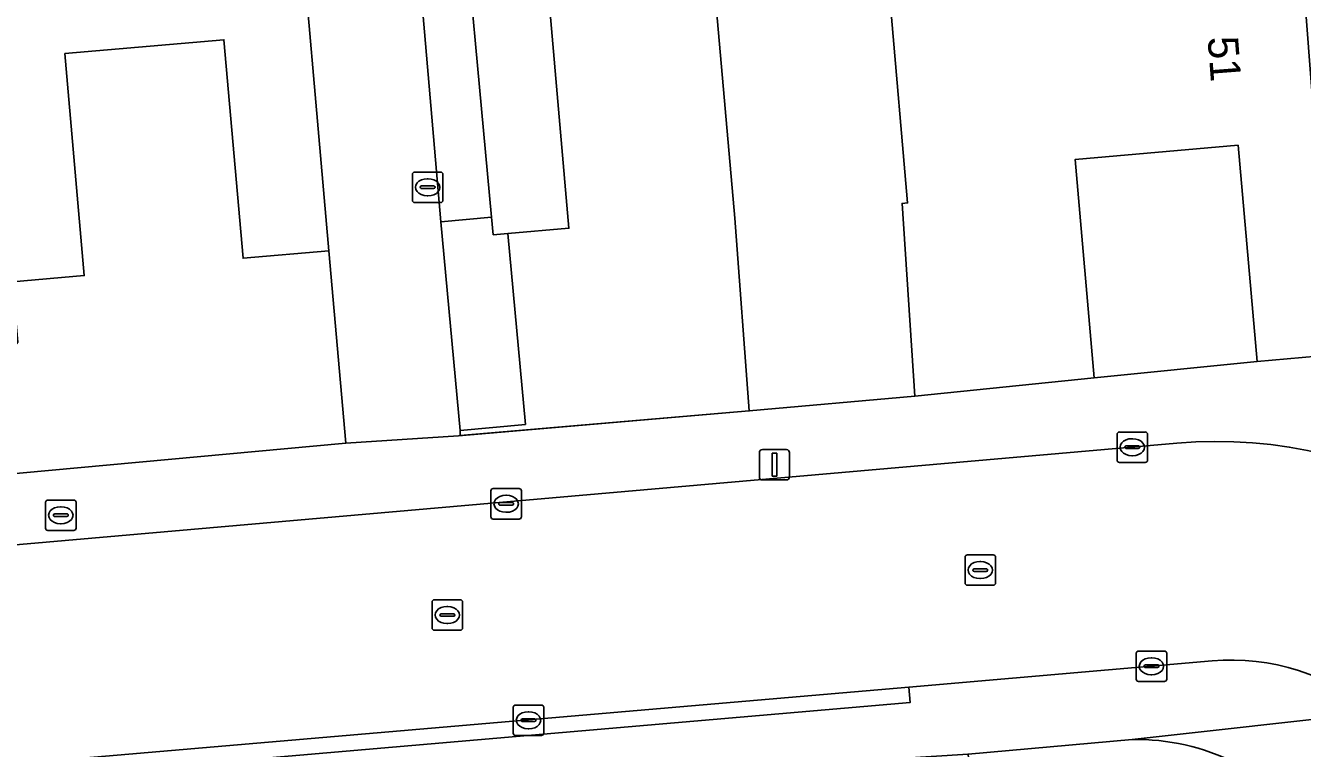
# Model space of a CAD drawing. Extents: x 162989 to 165008, y 383432 to 384338.
# Drawn here: x 164212.82 to 164254.78, y 383927.64 to 383951.4 of the extents above; entities that cross this region are included whole.
import ezdxf

# ---------------------------------------------------------------- set-up
doc = ezdxf.new("R2010")
doc.units = 0
for name, color, linetype in [('IMGEO_Brandkraan', 7, 'Continuous'), ('IMGEO_Erf', 7, 'Continuous'), ('IMGEO_Groenvoorziening', 7, 'Continuous'), ('IMGEO_Kolk', 7, 'Continuous'), ('IMGEO_Lichtmast', 7, 'Continuous'), ('IMGEO_Muur', 7, 'Continuous'), ('IMGEO_Pand', 7, 'Continuous'), ('IMGEO_Pand_nummerreeks', 7, 'Continuous'), ('IMGEO_Rijbaan_lokaal_open', 7, 'Continuous'), ('IMGEO_Rioolput', 7, 'Continuous'), ('IMGEO_Voetpad_open', 7, 'Continuous')]:
    doc.layers.add(name, color=color, linetype=linetype)

msp = doc.modelspace()

# ---------------------------------------------------------------- linework, layer by layer
at = {"layer": 'IMGEO_Brandkraan'}
for p, q in [((164213.475, 383934.88), (164213.475, 383935.732)), ((164213.55, 383935.806), (164214.402, 383935.806)), ((164213.963, 383935.586), (164213.988, 383935.586)), ((164214.476, 383935.732), (164214.476, 383934.88)), ((164213.734, 383935.3), (164213.734, 383935.312)), ((164214.172, 383935.263), (164213.774, 383935.263)), ((164213.777, 383935.349), (164214.175, 383935.349)), ((164214.218, 383935.312), (164214.218, 383935.3)), ((164214.402, 383934.806), (164213.55, 383934.806)), ((164213.986, 383935.026), (164213.961, 383935.026))]:
    msp.add_line(p, q, dxfattribs=at)
for points in [[(164213.475, 383934.88), (164213.475, 383935.732)], [(164213.55, 383935.806), (164214.402, 383935.806)], [(164214.476, 383935.732), (164214.476, 383934.88)], [(164214.402, 383934.806), (164213.55, 383934.806)]]:
    msp.add_lwpolyline(points, dxfattribs=at)
for centre, radius, start, end in [((164213.552, 383935.73), 0.0765, 91.552, 178.448), ((164213.552, 383935.73), 0.0765, 91.552, 178.448), ((164214.4, 383935.73), 0.0765, 1.552, 88.448), ((164214.4, 383935.73), 0.0765, 1.552, 88.448), ((164213.774, 383935.309), 0.0403, 85.8775, 175.7526), ((164213.771, 383935.299), 0.0366, 178.938, 274.7102), ((164214.175, 383935.306), 0.043, 264.8664, 352.4533), ((164214.179, 383935.311), 0.0386, 1.7309, 96.639), ((164213.552, 383934.882), 0.0765, 181.552, 268.448), ((164213.552, 383934.882), 0.0765, 181.552, 268.448), ((164214.4, 383934.882), 0.0765, 271.552, 358.448), ((164214.4, 383934.882), 0.0765, 271.552, 358.448)]:
    msp.add_arc(centre, radius, start, end, dxfattribs=at)
for centre, major_axis, ratio, start_param, end_param in [((164213.962, 383935.306), (-0.387, 0.002), 0.722429, 4.712389, 7.853982), ((164213.987, 383935.306), (-0.39, 0.002), 0.717154, 1.570796, 4.712389)]:
    msp.add_ellipse(centre, major_axis=major_axis, ratio=ratio, start_param=start_param, end_param=end_param, dxfattribs=at)
at = {"layer": 'IMGEO_Erf'}
for points in [[(164225.812, 383970.195), (164224.31, 383970.064), (164226.466, 383944.948), (164228.132, 383945.102), (164227, 383957.342)], [(164235.489, 383952.29), (164230.056, 383951.815), (164230.675, 383944.742), (164228.665, 383944.566), (164229.244, 383938.294), (164227.099, 383938.096), (164227.105, 383937.925), (164236.601, 383938.736), (164236.121, 383945.072)], [(164222.787, 383943.999), (164219.967, 383943.752), (164219.338, 383950.939), (164214.109, 383950.481), (164214.748, 383943.182), (164212.392, 383942.976), (164212.565, 383940.997), (164211.358, 383939.53), (164209.486, 383939.384), (164209.745, 383936.427), (164223.341, 383937.678)], [(164253.29, 383940.358), (164252.667, 383947.468), (164247.308, 383946.999), (164247.936, 383939.823)]]:
    msp.add_lwpolyline(points, close=True, dxfattribs=at)
at = {"layer": 'IMGEO_Groenvoorziening'}
msp.add_lwpolyline([(164249.181, 383927.933), (164243.79, 383927.457), (164246.796, 383892.89), (164249.783, 383893.171), (164248.303, 383908.902), (164247.039, 383924.732), (164253.524, 383925.305), (164253.176, 383926.236), (164252.578, 383927.164)], dxfattribs=at)
msp.add_arc((164249.321, 383920.665), 7.27, 63.3844, 91.1048, dxfattribs=at)
at = {"layer": 'IMGEO_Kolk'}
for p, q in [((164225.531, 383945.66), (164225.531, 383946.512)), ((164225.606, 383946.586), (164226.458, 383946.586)), ((164226.532, 383946.512), (164226.532, 383945.66)), ((164225.79, 383946.08), (164225.79, 383946.092)), ((164226.228, 383946.043), (164225.83, 383946.043)), ((164225.833, 383946.129), (164226.231, 383946.129)), ((164226.019, 383946.366), (164226.044, 383946.366)), ((164226.274, 383946.092), (164226.274, 383946.08)), ((164226.042, 383945.806), (164226.017, 383945.806)), ((164226.458, 383945.586), (164225.606, 383945.586)), ((164248.689, 383937.116), (164248.689, 383937.968)), ((164248.764, 383938.042), (164249.616, 383938.042)), ((164249.177, 383937.822), (164249.202, 383937.822)), ((164249.69, 383937.968), (164249.69, 383937.116)), ((164248.948, 383937.536), (164248.948, 383937.548)), ((164249.386, 383937.499), (164248.988, 383937.499)), ((164248.991, 383937.585), (164249.389, 383937.585)), ((164249.2, 383937.262), (164249.175, 383937.262)), ((164249.432, 383937.548), (164249.432, 383937.536)), ((164249.616, 383937.042), (164248.764, 383937.042)), ((164228.11, 383935.256), (164228.11, 383936.108)), ((164228.185, 383936.182), (164229.037, 383936.182)), ((164228.598, 383935.962), (164228.623, 383935.962)), ((164229.111, 383936.108), (164229.111, 383935.256)), ((164228.369, 383935.676), (164228.369, 383935.688)), ((164228.807, 383935.639), (164228.409, 383935.639)), ((164228.412, 383935.725), (164228.81, 383935.725)), ((164228.853, 383935.688), (164228.853, 383935.676)), ((164229.037, 383935.182), (164228.185, 383935.182)), ((164228.621, 383935.402), (164228.596, 383935.402)), ((164249.317, 383929.916), (164249.317, 383930.768)), ((164249.392, 383930.842), (164250.244, 383930.842)), ((164249.805, 383930.622), (164249.83, 383930.622)), ((164250.318, 383930.768), (164250.318, 383929.916)), ((164249.576, 383930.336), (164249.576, 383930.348)), ((164250.014, 383930.299), (164249.616, 383930.299)), ((164249.619, 383930.385), (164250.017, 383930.385)), ((164250.06, 383930.348), (164250.06, 383930.336)), ((164250.244, 383929.842), (164249.392, 383929.842)), ((164249.828, 383930.062), (164249.803, 383930.062)), ((164228.844, 383928.14), (164228.844, 383928.992)), ((164228.919, 383929.066), (164229.771, 383929.066)), ((164229.332, 383928.846), (164229.357, 383928.846)), ((164229.845, 383928.992), (164229.845, 383928.14)), ((164229.103, 383928.56), (164229.103, 383928.572)), ((164229.541, 383928.523), (164229.143, 383928.523)), ((164229.146, 383928.609), (164229.544, 383928.609)), ((164229.587, 383928.572), (164229.587, 383928.56)), ((164229.771, 383928.066), (164228.919, 383928.066)), ((164229.355, 383928.286), (164229.33, 383928.286))]:
    msp.add_line(p, q, dxfattribs=at)
for points in [[(164225.531, 383945.66), (164225.531, 383946.512)], [(164225.606, 383946.586), (164226.458, 383946.586)], [(164226.532, 383946.512), (164226.532, 383945.66)], [(164226.458, 383945.586), (164225.606, 383945.586)], [(164248.689, 383937.116), (164248.689, 383937.968)], [(164248.764, 383938.042), (164249.616, 383938.042)], [(164249.69, 383937.968), (164249.69, 383937.116)], [(164249.616, 383937.042), (164248.764, 383937.042)], [(164228.11, 383935.256), (164228.11, 383936.108)], [(164228.185, 383936.182), (164229.037, 383936.182)], [(164229.111, 383936.108), (164229.111, 383935.256)], [(164229.037, 383935.182), (164228.185, 383935.182)], [(164249.317, 383929.916), (164249.317, 383930.768)], [(164249.392, 383930.842), (164250.244, 383930.842)], [(164250.318, 383930.768), (164250.318, 383929.916)], [(164250.244, 383929.842), (164249.392, 383929.842)], [(164228.844, 383928.14), (164228.844, 383928.992)], [(164228.919, 383929.066), (164229.771, 383929.066)], [(164229.845, 383928.992), (164229.845, 383928.14)], [(164229.771, 383928.066), (164228.919, 383928.066)]]:
    msp.add_lwpolyline(points, dxfattribs=at)
for centre, radius, start, end in [((164225.608, 383946.51), 0.0765, 91.552, 178.448), ((164225.608, 383946.51), 0.0765, 91.552, 178.448), ((164226.456, 383946.51), 0.0765, 1.552, 88.448), ((164226.456, 383946.51), 0.0765, 1.552, 88.448), ((164225.83, 383946.089), 0.0403, 85.8775, 175.7526), ((164225.827, 383946.079), 0.0366, 178.938, 274.7102), ((164226.231, 383946.086), 0.043, 264.8664, 352.4533), ((164226.235, 383946.091), 0.0386, 1.7309, 96.639), ((164225.608, 383945.662), 0.0765, 181.552, 268.448), ((164225.608, 383945.662), 0.0765, 181.552, 268.448), ((164226.456, 383945.662), 0.0765, 271.552, 358.448), ((164226.456, 383945.662), 0.0765, 271.552, 358.448), ((164248.766, 383937.966), 0.0765, 91.552, 178.448), ((164248.766, 383937.966), 0.0765, 91.552, 178.448), ((164249.614, 383937.966), 0.0765, 1.552, 88.448), ((164249.614, 383937.966), 0.0765, 1.552, 88.448), ((164248.988, 383937.545), 0.0403, 85.8775, 175.7526), ((164248.985, 383937.535), 0.0366, 178.938, 274.7102), ((164249.389, 383937.542), 0.043, 264.8664, 352.4533), ((164249.393, 383937.547), 0.0386, 1.7309, 96.639), ((164248.766, 383937.118), 0.0765, 181.552, 268.448), ((164248.766, 383937.118), 0.0765, 181.552, 268.448), ((164249.614, 383937.118), 0.0765, 271.552, 358.448), ((164249.614, 383937.118), 0.0765, 271.552, 358.448), ((164228.187, 383936.106), 0.0765, 91.552, 178.448), ((164228.187, 383936.106), 0.0765, 91.552, 178.448), ((164229.035, 383936.106), 0.0765, 1.552, 88.448), ((164229.035, 383936.106), 0.0765, 1.552, 88.448), ((164228.409, 383935.685), 0.0403, 85.8775, 175.7526), ((164228.406, 383935.675), 0.0366, 178.938, 274.7102), ((164228.81, 383935.682), 0.043, 264.8664, 352.4533), ((164228.814, 383935.687), 0.0386, 1.7309, 96.639), ((164228.187, 383935.258), 0.0765, 181.552, 268.448), ((164228.187, 383935.258), 0.0765, 181.552, 268.448), ((164229.035, 383935.258), 0.0765, 271.552, 358.448), ((164229.035, 383935.258), 0.0765, 271.552, 358.448), ((164249.394, 383930.766), 0.0765, 91.552, 178.448), ((164249.394, 383930.766), 0.0765, 91.552, 178.448), ((164250.242, 383930.766), 0.0765, 1.552, 88.448), ((164250.242, 383930.766), 0.0765, 1.552, 88.448), ((164249.616, 383930.345), 0.0403, 85.8775, 175.7526), ((164249.613, 383930.335), 0.0366, 178.938, 274.7102), ((164250.017, 383930.342), 0.043, 264.8664, 352.4533), ((164250.021, 383930.347), 0.0386, 1.7309, 96.639), ((164249.394, 383929.918), 0.0765, 181.552, 268.448), ((164249.394, 383929.918), 0.0765, 181.552, 268.448), ((164250.242, 383929.918), 0.0765, 271.552, 358.448), ((164250.242, 383929.918), 0.0765, 271.552, 358.448), ((164228.921, 383928.99), 0.0765, 91.552, 178.448), ((164228.921, 383928.99), 0.0765, 91.552, 178.448), ((164229.769, 383928.99), 0.0765, 1.552, 88.448), ((164229.769, 383928.99), 0.0765, 1.552, 88.448), ((164229.143, 383928.569), 0.0403, 85.8775, 175.7526), ((164229.14, 383928.559), 0.0366, 178.938, 274.7102), ((164229.544, 383928.566), 0.043, 264.8664, 352.4533), ((164229.548, 383928.571), 0.0386, 1.7309, 96.639), ((164228.921, 383928.142), 0.0765, 181.552, 268.448), ((164228.921, 383928.142), 0.0765, 181.552, 268.448), ((164229.769, 383928.142), 0.0765, 271.552, 358.448), ((164229.769, 383928.142), 0.0765, 271.552, 358.448)]:
    msp.add_arc(centre, radius, start, end, dxfattribs=at)
for centre, major_axis, ratio, start_param, end_param in [((164226.018, 383946.086), (-0.387, 0.002), 0.722429, 4.712389, 7.853982), ((164226.043, 383946.086), (-0.39, 0.002), 0.717154, 1.570796, 4.712389), ((164249.176, 383937.542), (-0.387, 0.002), 0.722429, 4.712389, 7.853982), ((164249.201, 383937.542), (-0.39, 0.002), 0.717154, 1.570796, 4.712389), ((164228.597, 383935.682), (-0.387, 0.002), 0.722429, 4.712389, 7.853982), ((164228.622, 383935.682), (-0.39, 0.002), 0.717154, 1.570796, 4.712389), ((164249.804, 383930.342), (-0.387, 0.002), 0.722429, 4.712389, 7.853982), ((164249.829, 383930.342), (-0.39, 0.002), 0.717154, 1.570796, 4.712389), ((164229.331, 383928.566), (-0.387, 0.002), 0.722429, 4.712389, 7.853982), ((164229.356, 383928.566), (-0.39, 0.002), 0.717154, 1.570796, 4.712389)]:
    msp.add_ellipse(centre, major_axis=major_axis, ratio=ratio, start_param=start_param, end_param=end_param, dxfattribs=at)
at = {"layer": 'IMGEO_Lichtmast'}
for p, q in [((164236.934, 383936.567), (164236.934, 383937.367)), ((164236.934, 383937.367), (164236.934, 383936.567)), ((164237.034, 383937.467), (164237.824, 383937.467)), ((164237.824, 383937.467), (164237.034, 383937.467)), ((164237.924, 383937.367), (164237.924, 383936.567)), ((164237.924, 383936.567), (164237.924, 383937.367)), ((164237.824, 383936.467), (164237.034, 383936.467)), ((164237.034, 383936.467), (164237.824, 383936.467))]:
    msp.add_line(p, q, dxfattribs=at)
msp.add_lwpolyline([(164237.354, 383937.342), (164237.504, 383937.342), (164237.504, 383936.592), (164237.354, 383936.592), (164237.354, 383937.342)], dxfattribs=at)
for centre, start, end in [((164237.034, 383937.367), 90, 180), ((164237.034, 383937.367), 90, 180), ((164237.824, 383937.367), 0, 90), ((164237.824, 383937.367), 360, 90), ((164237.034, 383936.567), 180, 270), ((164237.034, 383936.567), 180, 270), ((164237.824, 383936.567), 270, 0), ((164237.824, 383936.567), 270, 0)]:
    msp.add_arc(centre, 0.1, start, end, dxfattribs=at)
at = {"layer": 'IMGEO_Muur'}
msp.add_lwpolyline([(164227.04, 383937.919), (164236.601, 383938.736)], dxfattribs=at)
at = {"layer": 'IMGEO_Pand'}
for points in [[(164241.621, 383945.554), (164241.805, 383945.571), (164241.239, 383952.057), (164240.673, 383958.539), (164234.976, 383958.04), (164229.66, 383957.575), (164227, 383957.342), (164228.132, 383945.102), (164228.185, 383944.524), (164228.665, 383944.566), (164230.675, 383944.742), (164230.056, 383951.815), (164235.489, 383952.29), (164236.121, 383945.072), (164236.601, 383938.736), (164242.041, 383939.221)], [(164214.109, 383950.481), (164219.338, 383950.939), (164219.967, 383943.752), (164222.787, 383943.999), (164221.656, 383956.918), (164218.989, 383956.685), (164213.681, 383956.221), (164207.975, 383955.72), (164208.526, 383949.431), (164209.196, 383942.696), (164212.392, 383942.976), (164214.748, 383943.182)], [(164247.308, 383946.999), (164252.667, 383947.468), (164253.29, 383940.358), (164255.754, 383940.574), (164255.591, 383942.692), (164254.766, 383953.415), (164252.33, 383953.202), (164246.958, 383952.731), (164246.975, 383952.561), (164241.239, 383952.057), (164241.805, 383945.571), (164241.621, 383945.554), (164242.041, 383939.221), (164247.936, 383939.823)], [(164228.665, 383944.566), (164228.185, 383944.524), (164228.132, 383945.102), (164226.466, 383944.948), (164227.099, 383938.096), (164229.244, 383938.294)]]:
    msp.add_lwpolyline(points, close=True, dxfattribs=at)
at = {"layer": 'IMGEO_Rijbaan_lokaal_open'}
for points in [[(164250.653, 383937.673), (164123.158, 383926.51), (164119.402, 383925.927)], [(164122.394, 383919.329), (164147.893, 383921.573), (164178.094, 383924.171), (164214.04, 383927.265), (164241.849, 383929.659), (164251.809, 383930.516)]]:
    msp.add_lwpolyline(points, dxfattribs=at)
for centre, radius, start, end in [((164251.986, 383922.911), 14.822, 20.1012, 95.1589), ((164252.444, 383923.229), 7.315, 49.8629, 94.9784)]:
    msp.add_arc(centre, radius, start, end, dxfattribs=at)
at = {"layer": 'IMGEO_Rioolput'}
for p, q in [((164243.692, 383933.078), (164243.692, 383933.93)), ((164243.767, 383934.004), (164244.619, 383934.004)), ((164244.693, 383933.93), (164244.693, 383933.078)), ((164243.951, 383933.498), (164243.951, 383933.51)), ((164244.389, 383933.461), (164243.991, 383933.461)), ((164243.994, 383933.547), (164244.392, 383933.547)), ((164244.18, 383933.784), (164244.205, 383933.784)), ((164244.435, 383933.51), (164244.435, 383933.498)), ((164244.203, 383933.224), (164244.178, 383933.224)), ((164244.619, 383933.004), (164243.767, 383933.004)), ((164226.178, 383931.6), (164226.178, 383932.452)), ((164226.253, 383932.526), (164227.105, 383932.526)), ((164226.666, 383932.306), (164226.691, 383932.306)), ((164227.179, 383932.452), (164227.179, 383931.6)), ((164226.437, 383932.02), (164226.437, 383932.032)), ((164226.875, 383931.983), (164226.477, 383931.983)), ((164226.48, 383932.069), (164226.878, 383932.069)), ((164226.921, 383932.032), (164226.921, 383932.02)), ((164227.105, 383931.526), (164226.253, 383931.526)), ((164226.689, 383931.746), (164226.664, 383931.746))]:
    msp.add_line(p, q, dxfattribs=at)
for points in [[(164243.692, 383933.078), (164243.692, 383933.93)], [(164243.767, 383934.004), (164244.619, 383934.004)], [(164244.693, 383933.93), (164244.693, 383933.078)], [(164244.619, 383933.004), (164243.767, 383933.004)], [(164226.178, 383931.6), (164226.178, 383932.452)], [(164226.253, 383932.526), (164227.105, 383932.526)], [(164227.179, 383932.452), (164227.179, 383931.6)], [(164227.105, 383931.526), (164226.253, 383931.526)]]:
    msp.add_lwpolyline(points, dxfattribs=at)
for centre, radius, start, end in [((164243.769, 383933.928), 0.0765, 91.552, 178.448), ((164243.769, 383933.928), 0.0765, 91.552, 178.448), ((164244.617, 383933.928), 0.0765, 1.552, 88.448), ((164244.617, 383933.928), 0.0765, 1.552, 88.448), ((164243.991, 383933.507), 0.0403, 85.8775, 175.7526), ((164243.988, 383933.497), 0.0366, 178.938, 274.7102), ((164244.392, 383933.504), 0.043, 264.8664, 352.4533), ((164244.396, 383933.509), 0.0386, 1.7309, 96.639), ((164243.769, 383933.08), 0.0765, 181.552, 268.448), ((164243.769, 383933.08), 0.0765, 181.552, 268.448), ((164244.617, 383933.08), 0.0765, 271.552, 358.448), ((164244.617, 383933.08), 0.0765, 271.552, 358.448), ((164226.255, 383932.45), 0.0765, 91.552, 178.448), ((164226.255, 383932.45), 0.0765, 91.552, 178.448), ((164227.103, 383932.45), 0.0765, 1.552, 88.448), ((164227.103, 383932.45), 0.0765, 1.552, 88.448), ((164226.477, 383932.029), 0.0403, 85.8775, 175.7526), ((164226.474, 383932.019), 0.0366, 178.938, 274.7102), ((164226.878, 383932.026), 0.043, 264.8664, 352.4533), ((164226.882, 383932.031), 0.0386, 1.7309, 96.639), ((164226.255, 383931.602), 0.0765, 181.552, 268.448), ((164226.255, 383931.602), 0.0765, 181.552, 268.448), ((164227.103, 383931.602), 0.0765, 271.552, 358.448), ((164227.103, 383931.602), 0.0765, 271.552, 358.448)]:
    msp.add_arc(centre, radius, start, end, dxfattribs=at)
for centre, major_axis, ratio, start_param, end_param in [((164244.179, 383933.504), (-0.387, 0.002), 0.722429, 4.712389, 7.853982), ((164244.204, 383933.504), (-0.39, 0.002), 0.717154, 1.570796, 4.712389), ((164226.665, 383932.026), (-0.387, 0.002), 0.722429, 4.712389, 7.853982), ((164226.69, 383932.026), (-0.39, 0.002), 0.717154, 1.570796, 4.712389)]:
    msp.add_ellipse(centre, major_axis=major_axis, ratio=ratio, start_param=start_param, end_param=end_param, dxfattribs=at)
at = {"layer": 'IMGEO_Voetpad_open'}
for points in [[(164224.31, 383970.064), (164222.48, 383969.929), (164220.535, 383969.72), (164221.656, 383956.918), (164222.787, 383943.999), (164223.341, 383937.678), (164227.04, 383937.919), (164227.105, 383937.925), (164227.099, 383938.096), (164226.466, 383944.948)], [(164241.849, 383929.659), (164214.04, 383927.265), (164214.084, 383926.748), (164241.892, 383929.153)]]:
    msp.add_lwpolyline(points, close=True, dxfattribs=at)
for points in [[(164255.754, 383940.574), (164253.29, 383940.358), (164247.936, 383939.823), (164242.041, 383939.221), (164236.601, 383938.736), (164227.105, 383937.925), (164227.04, 383937.919), (164223.341, 383937.678), (164209.745, 383936.427), (164204.005, 383935.924), (164198.613, 383935.444), (164196, 383935.215), (164194.329, 383935.05), (164190.522, 383934.806)], [(164119.402, 383925.927), (164123.158, 383926.51), (164250.653, 383937.673)], [(164251.809, 383930.516), (164241.849, 383929.659), (164241.892, 383929.153), (164214.084, 383926.748), (164214.04, 383927.265), (164178.094, 383924.171), (164178.197, 383922.975), (164147.996, 383920.377), (164147.893, 383921.573), (164122.394, 383919.329)], [(164215.141, 383925.019), (164218.074, 383925.273), (164221.006, 383925.528), (164223.939, 383925.783), (164226.871, 383926.037), (164229.804, 383926.292), (164232.736, 383926.547), (164235.669, 383926.802), (164238.601, 383927.056), (164241.534, 383927.311), (164243.79, 383927.457), (164249.181, 383927.933), (164257.159, 383928.821)], [(164257.159, 383928.821), (164249.181, 383927.933)]]:
    msp.add_lwpolyline(points, dxfattribs=at)
for centre, radius, start, end in [((164251.986, 383922.911), 14.822, 20.1012, 95.1589), ((164252.444, 383923.229), 7.315, 49.8629, 94.9784), ((164249.321, 383920.665), 7.27, 63.3844, 91.1048)]:
    msp.add_arc(centre, radius, start, end, dxfattribs=at)

# ---------------------------------------------------------------- texts
at = {"layer": 'IMGEO_Pand_nummerreeks'}
msp.add_text('51', height=1, rotation=274.4001, dxfattribs=at).set_placement((164251.661, 383951.012))

doc.saveas('drawing.dxf')
